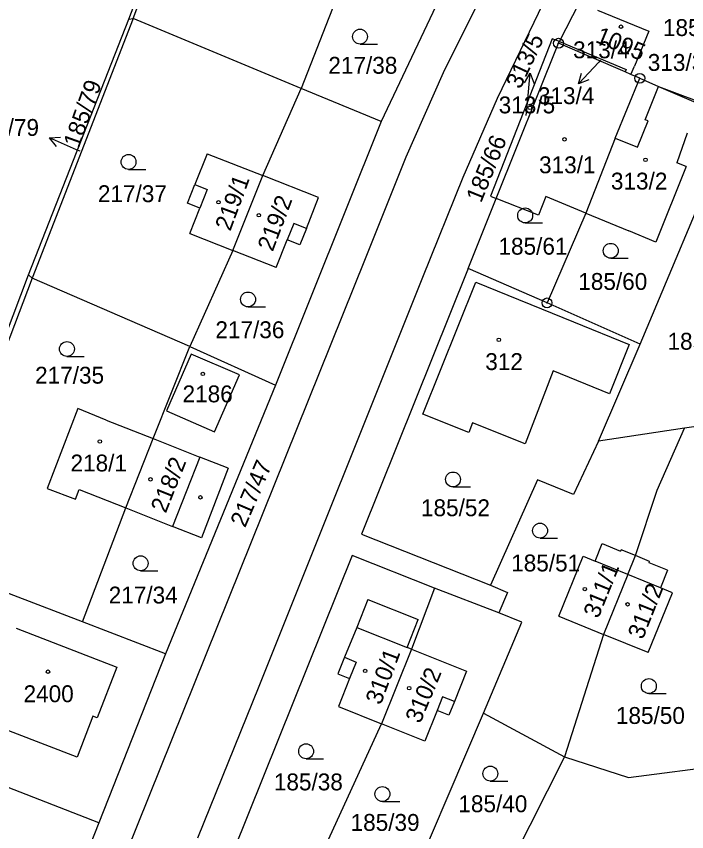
# Model space of a CAD drawing. Extents: x -735249 to -729401, y -1124843 to -1121828.
# Drawn here: x -733597.2 to -733529.6, y -1123690.2 to -1123608.1 of the extents above; entities that cross this region are included whole.
import ezdxf

# ---------------------------------------------------------------- set-up
doc = ezdxf.new("R2010")
doc.units = 0
for name, color, linetype in [('Vrstva 1', 7, 'Continuous'), ('Vrstva 16', 7, 'Continuous'), ('Vrstva 18', 7, 'Continuous'), ('Vrstva 19', 7, 'Continuous'), ('Vrstva 25', 7, 'Continuous'), ('Vrstva 4', 7, 'Continuous')]:
    doc.layers.add(name, color=color, linetype=linetype)

msp = doc.modelspace()

# ---------------------------------------------------------------- linework, layer by layer
at = {"layer": 'Vrstva 1'}
for points in [[(-733549.07, -1123594.75), (-733560.41, -1123618.71)], [(-733554.13, -1123613.8), (-733545.35, -1123596.18)], [(-733585.4, -1123608.36), (-733581.21, -1123597.21)], [(-733585.82, -1123608.41), (-733583.15, -1123601.32)], [(-733564.71, -1123605.76), (-733568.46, -1123615.4)], [(-733548.68, -1123616.36), (-733544.1, -1123606.84)], [(-733542.45, -1123610.67), (-733540.42, -1123606.73)], [(-733538.6, -1123607.5), (-733533.43, -1123609.63)], [(-733595.94, -1123634.17), (-733585.82, -1123608.41)], [(-733585.4, -1123608.36), (-733595.58, -1123634.5)], [(-733585.82, -1123608.41), (-733585.4, -1123608.36)], [(-733568.46, -1123615.4), (-733585.4, -1123608.36)], [(-733533.43, -1123609.63), (-733534.9, -1123613.15)], [(-733542.45, -1123610.67), (-733543.17, -1123610.39), (-733545.74, -1123616.91), (-733549.4, -1123626.25), (-733548.82, -1123626.48)], [(-733548.82, -1123626.48), (-733542.54, -1123610.84)], [(-733542.54, -1123610.84), (-733542.45, -1123610.67)], [(-733535.83, -1123613.73), (-733542.54, -1123610.84)], [(-733542.45, -1123610.67), (-733535.72, -1123613.47), (-733535.83, -1123613.73)], [(-733535.25, -1123613.98), (-733534.9, -1123613.15)], [(-733557.88, -1123622.27), (-733554.13, -1123613.8)], [(-733536.82, -1123620.41), (-733534.35, -1123614.37)], [(-733535.25, -1123613.98), (-733535.83, -1123613.73)], [(-733534.35, -1123614.37), (-733535.25, -1123613.98)], [(-733534.35, -1123614.37), (-733532.47, -1123615.18)], [(-733532.47, -1123615.18), (-733526.82, -1123617.62)], [(-733532.47, -1123615.18), (-733526.74, -1123617.34)], [(-733572.33, -1123624.17), (-733568.46, -1123615.4)], [(-733560.41, -1123618.71), (-733568.46, -1123615.4)], [(-733552.16, -1123624.33), (-733548.68, -1123616.36)], [(-733560.41, -1123618.71), (-733571.06, -1123645.27)], [(-733529.57, -1123619.91), (-733530.63, -1123622.88)], [(-733536.82, -1123620.41), (-733539.8, -1123627.95)], [(-733534.3, -1123641.16), (-733525.81, -1123620.94)], [(-733577.95, -1123621.97), (-733579.19, -1123625.08)], [(-733577.95, -1123621.97), (-733572.33, -1123624.17)], [(-733562, -1123632.5), (-733557.88, -1123622.27)], [(-733529.68, -1123623.26), (-733532.72, -1123630.87)], [(-733529.68, -1123623.26), (-733530.63, -1123622.88)], [(-733575.34, -1123631.71), (-733572.33, -1123624.17)], [(-733566.72, -1123626.37), (-733572.33, -1123624.17)], [(-733556.21, -1123634.4), (-733552.16, -1123624.33)], [(-733579.93, -1123626.96), (-733579.19, -1123625.08)], [(-733567.92, -1123629.49), (-733566.72, -1123626.37)], [(-733551.64, -1123633.52), (-733548.82, -1123626.48)], [(-733539.8, -1123627.95), (-733543.82, -1123626.28), (-733544.55, -1123628.16), (-733548.82, -1123626.48)], [(-733578.68, -1123627.46), (-733579.93, -1123626.96)], [(-733579.69, -1123629.99), (-733578.68, -1123627.46)], [(-733539.8, -1123627.95), (-733543.7, -1123636.99)], [(-733539.8, -1123627.95), (-733535.46, -1123629.74)], [(-733567.92, -1123629.49), (-733568.61, -1123631.13)], [(-733532.72, -1123630.87), (-733535.46, -1123629.74)], [(-733579.69, -1123629.99), (-733575.34, -1123631.71)], [(-733570.98, -1123633.42), (-733569.87, -1123630.63)], [(-733568.61, -1123631.13), (-733569.87, -1123630.63)], [(-733575.34, -1123631.71), (-733579.68, -1123641.38)], [(-733570.98, -1123633.42), (-733575.34, -1123631.71)], [(-733591.81, -1123706.61), (-733562, -1123632.5)], [(-733551.64, -1123633.52), (-733562.4, -1123660.29)], [(-733543.7, -1123636.99), (-733551.64, -1123633.52)], [(-733606.78, -1123662.83), (-733595.94, -1123634.17)], [(-733595.58, -1123634.5), (-733606.4, -1123662.98)], [(-733595.94, -1123634.17), (-733595.58, -1123634.5)], [(-733579.68, -1123641.38), (-733595.58, -1123634.5)], [(-733572.7, -1123675.57), (-733556.21, -1123634.4)], [(-733556.21, -1123648.19), (-733550.88, -1123634.91)], [(-733550.88, -1123634.91), (-733541.04, -1123638.9)], [(-733534.3, -1123641.16), (-733543.7, -1123636.99)], [(-733541.04, -1123638.9), (-733535.41, -1123641.19)], [(-733583.39, -1123650.66), (-733579.68, -1123641.38)], [(-733579.68, -1123641.38), (-733571.06, -1123645.27)], [(-733538.5, -1123650.9), (-733534.3, -1123641.16)], [(-733535.41, -1123641.19), (-733537.41, -1123646.13)], [(-733579.55, -1123642.15), (-733582.04, -1123647.87)], [(-733574.69, -1123644.23), (-733579.55, -1123642.15)], [(-733543.07, -1123643.84), (-733545.9, -1123651.17)], [(-733537.41, -1123646.13), (-733543.07, -1123643.84)], [(-733577.19, -1123649.98), (-733574.69, -1123644.23)], [(-733571.06, -1123645.27), (-733582.15, -1123672.33)], [(-733590.97, -1123647.63), (-733594.05, -1123655.69)], [(-733588.1, -1123648.8), (-733590.97, -1123647.63)], [(-733582.04, -1123647.87), (-733577.19, -1123649.98)], [(-733588.1, -1123648.8), (-733583.39, -1123650.66)], [(-733551.59, -1123650.04), (-733556.21, -1123648.19)], [(-733551.19, -1123649.05), (-733551.59, -1123650.04)], [(-733545.9, -1123651.17), (-733551.19, -1123649.05)], [(-733529.83, -1123649.59), (-733538.5, -1123650.9)], [(-733532.59, -1123655.84), (-733529.83, -1123649.59)], [(-733526.36, -1123649.1), (-733529.83, -1123649.59)], [(-733586.13, -1123657.64), (-733583.39, -1123650.66)], [(-733583.39, -1123650.66), (-733578.68, -1123652.52)], [(-733538.5, -1123650.9), (-733541.02, -1123656.29)], [(-733575.84, -1123653.64), (-733578.68, -1123652.52)], [(-733575.84, -1123653.64), (-733578.52, -1123660.65)], [(-733544.65, -1123654.81), (-733549.4, -1123665.42)], [(-733541.02, -1123656.29), (-733544.65, -1123654.81)], [(-733594.05, -1123655.69), (-733591.22, -1123656.77)], [(-733591.22, -1123656.77), (-733590.83, -1123655.77)], [(-733590.83, -1123655.77), (-733586.13, -1123657.64)], [(-733534.8, -1123662.44), (-733532.59, -1123655.84)], [(-733590.49, -1123669.11), (-733586.13, -1123657.64)], [(-733586.13, -1123657.64), (-733581.43, -1123659.5)], [(-733578.52, -1123660.65), (-733581.43, -1123659.5)], [(-733562.4, -1123660.29), (-733549.4, -1123665.42)], [(-733538.86, -1123663), (-733538.14, -1123661.22)], [(-733538.14, -1123661.22), (-733536.28, -1123661.98)], [(-733536.23, -1123661.85), (-733536.28, -1123661.98)], [(-733534.8, -1123662.44), (-733536.23, -1123661.85)], [(-733563.32, -1123662.44), (-733575.3, -1123692.18)], [(-733555.02, -1123665.71), (-733563.32, -1123662.44)], [(-733542.52, -1123668.55), (-733540.05, -1123662.51)], [(-733540.05, -1123662.51), (-733538.86, -1123663)], [(-733535.55, -1123664.35), (-733534.8, -1123662.44)], [(-733533.37, -1123663.03), (-733534.8, -1123662.44)], [(-733533.42, -1123663.16), (-733533.37, -1123663.03)], [(-733531.56, -1123663.92), (-733533.42, -1123663.16)], [(-733535.55, -1123664.35), (-733538.02, -1123670.38)], [(-733531.56, -1123663.92), (-733532.28, -1123665.69)], [(-733590.49, -1123669.11), (-733602.37, -1123664.59)], [(-733555.02, -1123665.71), (-733557.34, -1123671.87)], [(-733548.54, -1123668.2), (-733555.02, -1123665.71)], [(-733549.4, -1123665.42), (-733547.69, -1123666.16)], [(-733531.05, -1123666.19), (-733532.28, -1123665.69)], [(-733561.74, -1123666.86), (-733562.87, -1123669.67)], [(-733561.74, -1123666.86), (-733556.68, -1123668.86)], [(-733547.69, -1123666.16), (-733548.54, -1123668.2)], [(-733533.51, -1123672.21), (-733531.05, -1123666.19)], [(-733546.25, -1123669.14), (-733548.54, -1123668.2)], [(-733542.52, -1123668.55), (-733538.02, -1123670.38)], [(-733582.15, -1123672.33), (-733590.49, -1123669.11)], [(-733557.8, -1123671.69), (-733556.68, -1123668.86)], [(-733550.11, -1123678.31), (-733546.25, -1123669.14)], [(-733597.18, -1123669.75), (-733587.05, -1123673.66)], [(-733562.87, -1123669.67), (-733564.09, -1123672.67)], [(-733538.02, -1123670.38), (-733541.93, -1123682.69)], [(-733533.51, -1123672.21), (-733538.02, -1123670.38)], [(-733557.34, -1123671.87), (-733557.8, -1123671.69)], [(-733582.15, -1123672.33), (-733588.85, -1123689.36)], [(-733564.09, -1123672.67), (-733564.76, -1123674.35)], [(-733557.34, -1123671.87), (-733560.37, -1123679.38)], [(-733557.34, -1123671.87), (-733551.81, -1123674.07)], [(-733587.05, -1123673.66), (-733589.02, -1123678.77)], [(-733551.81, -1123674.07), (-733553.03, -1123677.13)], [(-733564.76, -1123674.35), (-733563.59, -1123674.82)], [(-733563.59, -1123674.82), (-733564.72, -1123677.63)], [(-733578.89, -1123690.86), (-733572.7, -1123675.57)], [(-733553.03, -1123677.13), (-733553.59, -1123678.51)], [(-733564.72, -1123677.63), (-733560.37, -1123679.38)], [(-733558.79, -1123698.64), (-733550.11, -1123678.31)], [(-733554.78, -1123678.04), (-733556.02, -1123681.12)], [(-733553.59, -1123678.51), (-733554.78, -1123678.04)], [(-733550.11, -1123678.31), (-733541.93, -1123682.69)], [(-733591.05, -1123682.75), (-733600.75, -1123679.01)], [(-733589.45, -1123678.61), (-733591.05, -1123682.75)], [(-733589.02, -1123678.77), (-733589.45, -1123678.61)], [(-733588.85, -1123689.36), (-733613.26, -1123679.85)], [(-733567.55, -1123695.07), (-733560.37, -1123679.38)], [(-733556.02, -1123681.12), (-733560.37, -1123679.38)], [(-733541.93, -1123682.69), (-733547.19, -1123693.08)], [(-733541.93, -1123682.69), (-733535.48, -1123684.78)], [(-733535.48, -1123684.78), (-733525.65, -1123683.51)], [(-733588.85, -1123689.36), (-733595.79, -1123706.99)]]:
    msp.add_lwpolyline(points, dxfattribs=at)
at = {"layer": 'Vrstva 16'}
for points in [[(-733538.3, -1123612.55), (-733538.48, -1123612.74)], [(-733545.8, -1123618.1), (-733545.68, -1123616.85)], [(-733590.75, -1123621.72), (-733591.09, -1123621.57)]]:
    msp.add_lwpolyline(points, dxfattribs=at)
at = {"layer": 'Vrstva 25'}
for points in [[(-733562.54, -1123610.92), (-733560.79, -1123610.92)], [(-733538.48, -1123612.74), (-733540.541, -1123614.919)], [(-733545.978, -1123614.811), (-733545.383, -1123613.865), (-733544.984, -1123614.91)], [(-733545.68, -1123616.85), (-733545.383, -1123613.865)], [(-733539.49, -1123614.536), (-733540.541, -1123614.919), (-733540.217, -1123613.849)], [(-733593.122, -1123621.228), (-733593.839, -1123620.369), (-733592.722, -1123620.312)], [(-733591.09, -1123621.57), (-733593.839, -1123620.369)], [(-733585.86, -1123623.54), (-733584.11, -1123623.54)], [(-733545.9, -1123628.93), (-733544.15, -1123628.93)], [(-733537.28, -1123632.49), (-733535.53, -1123632.49)], [(-733573.82, -1123637.39), (-733572.07, -1123637.39)], [(-733592.07, -1123642.38), (-733590.32, -1123642.38)], [(-733553.17, -1123655.52), (-733551.42, -1123655.52)], [(-733544.4, -1123660.67), (-733542.65, -1123660.67)], [(-733584.65, -1123663.96), (-733582.9, -1123663.96)], [(-733533.44, -1123676.33), (-733531.69, -1123676.33)], [(-733567.97, -1123682.89), (-733566.22, -1123682.89)], [(-733549.41, -1123685.14), (-733547.66, -1123685.14)], [(-733560.28, -1123687.2), (-733558.53, -1123687.2)]]:
    msp.add_lwpolyline(points, dxfattribs=at)
for centre, radius in [((-733562.54, -1123610.17), 0.75), ((-733536.24, -1123609.17), 0.175), ((-733542.54, -1123610.84), 0.5), ((-733542.54, -1123610.84), 0.032), ((-733534.35, -1123614.37), 0.5), ((-733534.35, -1123614.37), 0.032), ((-733545.43, -1123617.34), 0.175), ((-733541.94, -1123620.51), 0.175), ((-733585.86, -1123622.79), 0.75), ((-733533.78, -1123622.58), 0.175), ((-733576.8, -1123626.85), 0.175), ((-733545.9, -1123628.18), 0.75), ((-733572.74, -1123628.16), 0.175), ((-733537.28, -1123631.74), 0.75), ((-733573.82, -1123636.64), 0.75), ((-733543.7, -1123636.99), 0.5), ((-733543.7, -1123636.99), 0.032), ((-733548.55, -1123640.71), 0.175), ((-733592.07, -1123641.63), 0.75), ((-733578.38, -1123644.14), 0.175), ((-733588.75, -1123650.94), 0.175), ((-733583.65, -1123654.75), 0.175), ((-733553.17, -1123654.77), 0.75), ((-733578.62, -1123656.57), 0.175), ((-733544.4, -1123659.92), 0.75), ((-733584.65, -1123663.21), 0.75), ((-733539.89, -1123665.81), 0.175), ((-733535.58, -1123667.34), 0.175), ((-733593.97, -1123674.13), 0.175), ((-733562.02, -1123674.05), 0.175), ((-733533.44, -1123675.58), 0.75), ((-733557.59, -1123675.79), 0.175), ((-733567.97, -1123682.14), 0.75), ((-733549.41, -1123684.39), 0.75), ((-733560.28, -1123686.45), 0.75)]:
    msp.add_circle(centre, radius, dxfattribs=at)
at = {"layer": 'Vrstva 4'}
for points in [[(-733533.81, -1123618.54), (-733532.47, -1123615.18)], [(-733534.59, -1123621.3), (-733533.52, -1123618.66)], [(-733533.52, -1123618.66), (-733533.81, -1123618.54)], [(-733536.82, -1123620.41), (-733534.59, -1123621.3)], [(-733579.19, -1123625.08), (-733577.93, -1123625.58)], [(-733577.93, -1123625.58), (-733578.68, -1123627.46)], [(-733569.22, -1123628.99), (-733569.87, -1123630.63)], [(-733567.92, -1123629.49), (-733569.22, -1123628.99)], [(-733578.68, -1123652.52), (-733581.43, -1123659.5)], [(-733535.55, -1123664.35), (-733538.86, -1123663)], [(-733532.28, -1123665.69), (-733535.55, -1123664.35)], [(-733562.87, -1123669.67), (-733557.8, -1123671.69)], [(-733564.09, -1123672.67), (-733562.92, -1123673.16)], [(-733562.92, -1123673.16), (-733563.59, -1123674.82)], [(-733554.23, -1123676.65), (-733554.78, -1123678.04)], [(-733553.03, -1123677.13), (-733554.23, -1123676.65)]]:
    msp.add_lwpolyline(points, dxfattribs=at)

# ---------------------------------------------------------------- texts
at = {"layer": 'Vrstva 16'}
msp.add_text('313/5', height=1.7, rotation=65.00052, dxfattribs=at).set_placement((-733546.381, -1123615.534))
for s, p in [('313/3', (-733533.546, -1123613.62)), ('313/4', (-733544.618, -1123616.97)), ('185/79', (-733601.837, -1123620.17))]:
    msp.add_text(s, height=1.7, dxfattribs=at).set_placement(p)
at = {"layer": 'Vrstva 18'}
for s, p in [('185/59', (-733532.02, -1123610.11)), ('217/38', (-733565.73, -1123613.91)), ('217/37', (-733588.95, -1123626.84)), ('185/61', (-733548.59, -1123632.13)), ('185/60', (-733540.55, -1123635.68)), ('217/36', (-733577.11, -1123640.54)), ('185/53', (-733531.56, -1123641.7)), ('217/35', (-733595.278, -1123645.12)), ('185/52', (-733556.4, -1123658.47)), ('185/51', (-733547.31, -1123664.03)), ('217/34', (-733587.86, -1123667.26)), ('185/50', (-733536.76, -1123679.39)), ('185/38', (-733571.22, -1123686.08)), ('185/40', (-733552.63, -1123688.28)), ('185/39', (-733563.49, -1123690.16))]:
    msp.add_text(s, height=1.7, dxfattribs=at).set_placement(p)
for s, rotation, p in [('185/79', 70.40056, (-733590.871, -1123621.465)), ('185/66', 67.90054, (-733550.34, -1123626.98)), ('217/47', 66.80053, (-733574.115, -1123659.698))]:
    msp.add_text(s, height=1.7, rotation=rotation, dxfattribs=at).set_placement(p)
at = {"layer": 'Vrstva 19'}
for s, rotation, p in [('1095', 337.50268, (-733538.919, -1123610.692)), ('219/1', 69.70056, (-733575.608, -1123629.834)), ('219/2', 69.30055, (-733571.336, -1123631.893)), ('218/2', 68.30054, (-733582.111, -1123658.241)), ('311/1', 67.80054, (-733538.529, -1123668.84)), ('311/2', 68.30054, (-733534.051, -1123670.971)), ('310/1', 69.30055, (-733560.456, -1123677.553)), ('310/2', 67.30054, (-733556.477, -1123679.429))]:
    msp.add_text(s, height=1.7, rotation=rotation, dxfattribs=at).set_placement(p)
for s, p in [('313/4', (-733541.068, -1123612.35)), ('313/5', (-733548.568, -1123617.9)), ('313/1', (-733544.5, -1123623.93)), ('313/2', (-733537.26, -1123625.57)), ('312', (-733549.92, -1123643.75)), ('2186', (-733580.42, -1123647)), ('218/1', (-733591.708, -1123653.96)), ('2400', (-733596.44, -1123677.2))]:
    msp.add_text(s, height=1.7, dxfattribs=at).set_placement(p)

doc.saveas('drawing.dxf')
